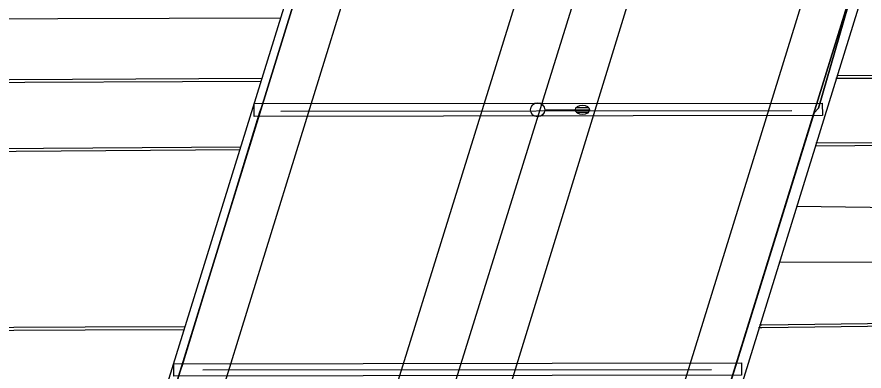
# Model space of a CAD drawing. Extents: x 2145380 to 2157287, y 139568 to 149130.
# Drawn here: x 2151018.5 to 2151198.1, y 148230.9 to 148306.1 of the extents above; entities that cross this region are included whole.
import ezdxf

# ---------------------------------------------------------------- set-up
doc = ezdxf.new("R2010")
doc.units = 0
for name, color, linetype in [('TOPO_Asphalt', 7, 'Continuous'), ('TOPO_BRIDGE_Floor Deck', 7, 'Continuous'), ('TOPO_BRIDGE_Low Beam', 7, 'Continuous'), ('TOPO_BRIDGE_Pier', 7, 'Continuous'), ('TOPO_BRIDGE_Pier Cap', 7, 'Continuous'), ('TOPO_Curb Back', 7, 'Continuous'), ('TOPO_Light Pole', 7, 'Continuous'), ('TOPO_Misc Line', 7, 'Continuous'), ('TOPO_Wall Freestanding', 7, 'Continuous')]:
    doc.layers.add(name, color=color, linetype=linetype)

# ---------------------------------------------------------------- blocks, each defined once
blk = doc.blocks.new('LP')
at = {"layer": 'TOPO_Light Pole'}
blk.add_line((3.81, 0), (20.32, 0), dxfattribs=at)
for points in [[(20.32, 0), (27.94, 0)], [(20.32, 0), (23.5, 0)], [(20.83, 1.27), (27.43, 1.27)], [(20.83, 1.27), (23.5, 1.27)], [(23.71, 1.27), (27.43, 1.27)], [(23.71, 0), (27.94, 0)], [(20.83, -1.27), (27.43, -1.27)], [(20.83, -1.27), (23.5, -1.27)], [(23.71, -1.27), (27.43, -1.27)]]:
    blk.add_lwpolyline(points, dxfattribs=at)
blk.add_circle((0, 0), 3.81, dxfattribs=at)
blk.add_ellipse((24.13, 0), major_axis=(3.81, 0), ratio=0.666667, dxfattribs=at)

msp = doc.modelspace()

# ---------------------------------------------------------------- linework, layer by layer
at = {"layer": 'TOPO_Asphalt'}
for p, q in [((2151048.85, 148184), (2151111.92, 148387.83)), ((2151109.6, 148183.95), (2151172.33, 148387.64))]:
    msp.add_line(p, q, dxfattribs=at)
for points in [[(2151148.58, 148387.71), (2151085.35, 148183.97), (2151069.92, 148133.07), (2151057.83, 148094.37), (2151049.57, 148067.66), (2151035.93, 148022.98), (2151024.64, 147984.83), (2151012.64, 147943.42), (2151001.98, 147906), (2150990.9, 147865.2), (2150980.73, 147826.5), (2150968.97, 147781.23), (2150957.45, 147734.97), (2150948.5, 147698.21), (2150935.23, 147640.33), (2150928.26, 147609.37), (2150921.99, 147580.12), (2150903.41, 147490.92), (2150881.14, 147370.04), (2150865.32, 147276.63), (2150852.01, 147191.15), (2150840.13, 147102.7), (2150828.19, 147005.35), (2150817.7, 146900.58)], [(2151209.16, 148387.57), (2151146.23, 148183.92), (2151131.61, 148136.51), (2151116.63, 148088.28), (2151102.28, 148042.16), (2151089.13, 147998.93), (2151077.15, 147957.66), (2151063.44, 147910.02), (2151050.71, 147863.95), (2151034.41, 147802.96), (2151020.35, 147747.91), (2151006.56, 147691.16), (2150992.5, 147631.26)]]:
    msp.add_lwpolyline(points, dxfattribs=at)
at = {"layer": 'TOPO_BRIDGE_Floor Deck'}
msp.add_lwpolyline([(2151221.46, 148387.48), (2151158.79, 148184.78), (2151036.73, 148184.01), (2151099.85, 148387.87)], close=True, dxfattribs=at)
at = {"layer": 'TOPO_BRIDGE_Low Beam'}
for points in [[(2151101.16, 148386.76), (2151038.97, 148185.11), (2151038.97, 148185.11), (2151046.67, 148209.8), (2151053.07, 148230.68), (2151053.5, 148232), (2151062.45, 148261.09), (2151070.03, 148285.95), (2151070.56, 148287.36), (2151078.34, 148312.64), (2151087.08, 148341.04), (2151087.62, 148342.7), (2151093.54, 148361.85), (2151101.16, 148386.76)], [(2151156.69, 148186.14), (2151038.97, 148185.11), (2151101.16, 148386.76), (2151218.72, 148386.66)], [(2151101.16, 148386.76), (2151218.72, 148386.66), (2151211.5, 148363.19), (2151205.06, 148342.25), (2151204.63, 148340.85), (2151196.47, 148314.44), (2151188.44, 148286.68), (2151187.53, 148285.72), (2151180.34, 148262.46), (2151170.86, 148231.88), (2151170.42, 148230.56), (2151165.41, 148214.39), (2151156.69, 148186.14), (2151038.97, 148185.11), (2151046.67, 148209.8), (2151053.07, 148230.68), (2151053.5, 148232), (2151062.45, 148261.09), (2151070.03, 148285.95), (2151070.56, 148287.36), (2151078.34, 148312.64), (2151087.08, 148341.04), (2151087.62, 148342.7), (2151093.54, 148361.85)], [(2151218.72, 148386.66), (2151218.72, 148386.66), (2151211.5, 148363.19), (2151205.06, 148342.25), (2151204.63, 148340.85), (2151196.47, 148314.44), (2151188.44, 148286.68), (2151187.53, 148285.72), (2151180.34, 148262.46), (2151170.86, 148231.88), (2151170.42, 148230.56), (2151165.41, 148214.39), (2151156.69, 148186.14), (2151156.69, 148186.14)]]:
    msp.add_lwpolyline(points, close=True, dxfattribs=at)
for points in [[(2151070.56, 148287.36), (2151078.34, 148312.64), (2151087.08, 148341.04)], [(2151188.44, 148286.68), (2151196.47, 148314.44), (2151204.63, 148340.85)], [(2151053.5, 148232), (2151062.45, 148261.09), (2151070.03, 148285.95)], [(2151170.86, 148231.88), (2151180.34, 148262.46), (2151187.53, 148285.72)]]:
    msp.add_lwpolyline(points, dxfattribs=at)
at = {"layer": 'TOPO_BRIDGE_Pier'}
for p, q in [((2151068.82, 148287.7), (2151068.82, 148287.7)), ((2151189.23, 148287.8), (2151189.23, 148287.8)), ((2151074.48, 148286.07), (2151182.82, 148286.24)), ((2151068.82, 148284.96), (2151068.82, 148284.96)), ((2151189.29, 148285.12), (2151189.29, 148285.12)), ((2151051.74, 148232.47), (2151051.74, 148232.47)), ((2151172.11, 148232.71), (2151172.11, 148232.71)), ((2151057.93, 148231.19), (2151165.81, 148231.24))]:
    msp.add_line(p, q, dxfattribs=at)
for points in [[(2151068.82, 148284.96), (2151068.82, 148287.7), (2151189.23, 148287.8), (2151189.29, 148285.12)], [(2151068.82, 148284.96), (2151068.82, 148287.7), (2151189.23, 148287.8), (2151189.29, 148285.12)], [(2151051.78, 148229.88), (2151051.74, 148232.47), (2151172.11, 148232.71), (2151172.15, 148230.05)], [(2151051.78, 148229.88), (2151051.74, 148232.47), (2151172.11, 148232.71), (2151172.15, 148230.05)]]:
    msp.add_lwpolyline(points, close=True, dxfattribs=at)
at = {"layer": 'TOPO_BRIDGE_Pier Cap'}
for points in [[(2151068.82, 148284.96), (2151068.82, 148287.7), (2151189.23, 148287.8), (2151189.29, 148285.12)], [(2151051.78, 148229.88), (2151051.74, 148232.47), (2151172.11, 148232.71), (2151172.15, 148230.05)]]:
    msp.add_lwpolyline(points, close=True, dxfattribs=at)
at = {"layer": 'TOPO_Curb Back'}
for points in [[(2151070.47, 148292.99), (2151003.44, 148292.66), (2150960.33, 148292.42)], [(2151231.8, 148293.07), (2151200.63, 148293.04), (2151192.16, 148293)], [(2151231.8, 148293.67), (2151200.63, 148293.64), (2151192.34, 148293.6)], [(2151070.29, 148292.39), (2151003.44, 148292.06), (2150960.36, 148291.82)], [(2150961.21, 148277.79), (2151065.99, 148278.51)], [(2151187.74, 148278.75), (2151204.6, 148278.86), (2151250.03, 148279.16)], [(2151187.92, 148279.35), (2151204.59, 148279.46), (2151249.88, 148279.76)], [(2150961.26, 148277.19), (2151065.8, 148277.91)], [(2151246.66, 148240.41), (2151215.7, 148240.6), (2151176.47, 148240.1), (2151175.75, 148240.1)], [(2151246.69, 148241.01), (2151215.7, 148241.2), (2151176.46, 148240.7), (2151175.94, 148240.7)], [(2151053.97, 148239.7), (2151032.98, 148239.63), (2150972.34, 148239.35), (2150913.36, 148238.89), (2150913.3, 148238.87)], [(2151054.16, 148240.3), (2151032.98, 148240.23), (2150972.34, 148239.95), (2150913.38, 148239.49)]]:
    msp.add_lwpolyline(points, dxfattribs=at)
at = {"layer": 'TOPO_Misc Line'}
msp.add_line((2151240.86, 148254.23), (2151180.18, 148253.97), dxfattribs=at)
for points in [[(2151074.44, 148305.81), (2151003.42, 148305.59), (2150947.55, 148305.2)], [(2151240.8, 148265.73), (2151209.73, 148265.53), (2151183.84, 148265.82)]]:
    msp.add_lwpolyline(points, dxfattribs=at)
at = {"layer": 'TOPO_Wall Freestanding'}
msp.add_lwpolyline([(2151336.32, 148953.74), (2151322.23, 148907.93), (2151284.28, 148786.3), (2151239.81, 148641.85), (2151199.12, 148510.75), (2151182.1, 148455.86), (2151142.3, 148328), (2151095.05, 148175.91), (2151053.71, 148043.16), (2150993.17, 147829.95), (2150947.4, 147643.21), (2150938.13, 147601.94), (2150921.17, 147523), (2150897.57, 147399.22), (2150877.65, 147284.38), (2150857.8, 147149.76), (2150851.31, 147098.47)], dxfattribs=at)

# ---------------------------------------------------------------- block references
at = {"layer": 'TOPO_Light Pole', "xscale": 0.39370000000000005, "yscale": 0.3937000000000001}
msp.add_blockref('LP', (2151128.91, 148286.37), dxfattribs=at)

doc.saveas('drawing.dxf')
